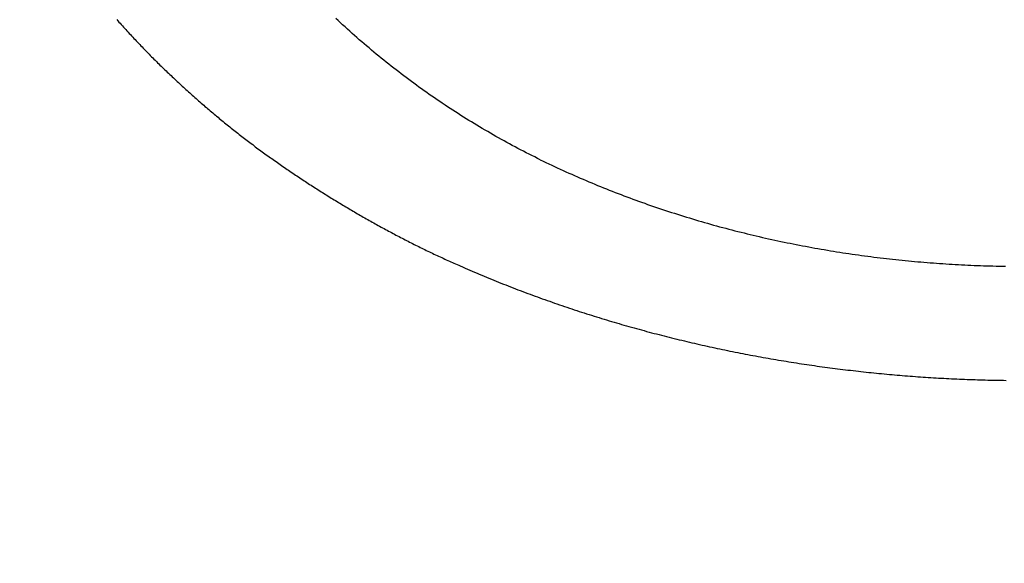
# Model space of a CAD drawing. Header units: millimetres. Extents: x 11979 to 37895, y 18730 to 47884.
# Tile 579 of 656: x 35821.18 to 35827.68, y 46373.92 to 46377.51. Entities that reach past the tile are written whole.
import ezdxf

# ---------------------------------------------------------------- set-up
doc = ezdxf.new("R2010")
doc.units = ezdxf.units.MM
for name, color, linetype in [('- niebieska cienka - izolacja', 120, 'Continuous'), ('-WYMIAR', 8, 'Continuous'), ('PROJEKTOWANE', 5, 'Continuous')]:
    doc.layers.add(name, color=color, linetype=linetype)
doc.styles.get("Standard").update_dxf_attribs({"font": 'arial.ttf'})
doc.dimstyles.new('CZA-KROPKA-50', dxfattribs={"dimtxt": 12, "dimasz": 1, "dimexe": 2, "dimexo": 25, "dimgap": 4, "dimtad": 1, "dimdec": 1, "dimrnd": 0.5, "dimzin": 9, "dimdsep": 46, "dimtxsty": 'Standard', "dimblk": 'CZA-KROPKA', "dimblk1": 'CZA-KROPKA', "dimblk2": 'CZA-KROPKA', "dimsah": 1, "dimcen": -20, "dimse1": 1, "dimse2": 1, "dimclrd": 8, "dimclre": 8, "dimclrt": 9, "dimadec": 0, "dimazin": 0, "dimtfac": 1, "dimtdec": 1, "dimtmove": 1, "dimatfit": 3, "dimldrblk": 'CZA-KROPKA', "dimfxl": 1, "dimtolj": 1, "dimtzin": 9, "dimarcsym": 0})

# ---------------------------------------------------------------- blocks, each defined once
blk = doc.blocks.new('CZA-KROPKA')
at = {"layer": '-WYMIAR', "linetype": 'ByBlock'}
for p, q in [((0, 10), (0, -10)), ((5, 0), (-5, 0))]:
    blk.add_line(p, q, dxfattribs=at)
at = {"layer": '-WYMIAR', "linetype": 'ByBlock', "const_width": 2.5}
blk.add_lwpolyline([(-1.25, 0, 1), (1.25, 0, 1)], format="xyb", close=True, dxfattribs=at)
blk = doc.blocks.new('*D2897')
at = {"layer": '-WYMIAR', "color": 8, "lineweight": -2}
blk.add_line((34132.9262, 45927.4655), (36406.9262, 45927.4655), dxfattribs=at)
at = {"layer": 'Defpoints', "color": 0}
for p in [(34131.9262, 46435.1223), (36407.9262, 46406.1223), (36407.9262, 45927.4655)]:
    blk.add_point(p, dxfattribs=at)
at = {"layer": '-WYMIAR', "color": 8, "lineweight": -2, "rotation": 180}
blk.add_blockref('CZA-KROPKA', (34131.9262, 45927.4655), dxfattribs=at)
at = {"layer": '-WYMIAR', "color": 8, "lineweight": -2}
blk.add_blockref('CZA-KROPKA', (36407.9262, 45927.4655), dxfattribs=at)
at = {"layer": '-WYMIAR', "color": 9, "insert": (35269.9262, 45937.5924), "char_height": 12, "attachment_point": 5}
blk.add_mtext('\\A1;2276', dxfattribs=at)
blk = doc.blocks.new('Pisuar NOVA PRO ze zintegrowanym ceramicznym sitkiem')
for points in [[(-0.031957, -0.32536, 0), (-0.032147, -0.325269, 0), (-0.032327, -0.325177, 0), (-0.032517, -0.325084, 0), (-0.032697, -0.324991, 0), (-0.032887, -0.324897, 0), (-0.033067, -0.324803, 0), (-0.033257, -0.324707, 0), (-0.033437, -0.324611, 0), (-0.033617, -0.324514, 0), (-0.033807, -0.324417, 0), (-0.033987, -0.324319, 0), (-0.034167, -0.32422, 0), (-0.034347, -0.32412, 0), (-0.034527, -0.32402, 0), (-0.034707, -0.323919, 0), (-0.034897, -0.323817, 0), (-0.035077, -0.323715, 0), (-0.035257, -0.323612, 0), (-0.035427, -0.323508, 0), (-0.035607, -0.323403, 0), (-0.035787, -0.323298, 0), (-0.035967, -0.323192, 0), (-0.036147, -0.323086, 0), (-0.036327, -0.322978, 0), (-0.036497, -0.32287, 0), (-0.036677, -0.322762, 0), (-0.036857, -0.322652, 0), (-0.037027, -0.322542, 0), (-0.037207, -0.322432, 0), (-0.037377, -0.32232, 0), (-0.037557, -0.322208, 0), (-0.037727, -0.322095, 0), (-0.037907, -0.321982, 0), (-0.038077, -0.321867, 0), (-0.038247, -0.321752, 0), (-0.038427, -0.321637, 0), (-0.038597, -0.321521, 0), (-0.038767, -0.321404, 0), (-0.038937, -0.321286, 0), (-0.039117, -0.321168, 0), (-0.039287, -0.321049, 0), (-0.039457, -0.320929, 0), (-0.039627, -0.320808, 0), (-0.039797, -0.320687, 0), (-0.039967, -0.320565, 0), (-0.040137, -0.320443, 0), (-0.040307, -0.32032, 0), (-0.040467, -0.320196, 0), (-0.040637, -0.320071, 0), (-0.040807, -0.319946, 0), (-0.040977, -0.31982, 0), (-0.041137, -0.319694, 0), (-0.041307, -0.319567, 0), (-0.041477, -0.319439, 0), (-0.041637, -0.31931, 0), (-0.041807, -0.319181, 0), (-0.041967, -0.319051, 0), (-0.042127, -0.318921, 0), (-0.042297, -0.31879, 0), (-0.042457, -0.318658, 0), (-0.042617, -0.318525, 0), (-0.042787, -0.318392, 0), (-0.042947, -0.318259, 0), (-0.043107, -0.318124, 0), (-0.043267, -0.317989, 0), (-0.043427, -0.317854, 0), (-0.043587, -0.317717, 0), (-0.043747, -0.31758, 0), (-0.043907, -0.317443, 0), (-0.044067, -0.317305, 0), (-0.044217, -0.317166, 0), (-0.044377, -0.317026, 0), (-0.044537, -0.316886, 0), (-0.044687, -0.316746, 0), (-0.044847, -0.316604, 0), (-0.045007, -0.316463, 0), (-0.045157, -0.31632, 0), (-0.045307, -0.316177, 0), (-0.045467, -0.316033, 0)], [(-0.059917, -0.316109, 0), (-0.059847, -0.316193, 0), (-0.059777, -0.316277, 0), (-0.059697, -0.316361, 0), (-0.059627, -0.316445, 0), (-0.059547, -0.316528, 0), (-0.059477, -0.316612, 0), (-0.059397, -0.316695, 0), (-0.059327, -0.316778, 0), (-0.059247, -0.316861, 0), (-0.059177, -0.316944, 0), (-0.059097, -0.317026, 0), (-0.059017, -0.317108, 0), (-0.058947, -0.317191, 0), (-0.058867, -0.317273, 0), (-0.058787, -0.317355, 0), (-0.058717, -0.317436, 0), (-0.058637, -0.317518, 0), (-0.058557, -0.317599, 0), (-0.058487, -0.317681, 0), (-0.058407, -0.317762, 0), (-0.058327, -0.317843, 0), (-0.058247, -0.317923, 0), (-0.058177, -0.318004, 0), (-0.058097, -0.318084, 0), (-0.058017, -0.318165, 0), (-0.057937, -0.318245, 0), (-0.057857, -0.318325, 0), (-0.057777, -0.318404, 0), (-0.057707, -0.318484, 0), (-0.057627, -0.318564, 0), (-0.057547, -0.318643, 0), (-0.057467, -0.318722, 0), (-0.057387, -0.318801, 0), (-0.057307, -0.31888, 0), (-0.057227, -0.318959, 0), (-0.057147, -0.319037, 0), (-0.057067, -0.319115, 0), (-0.056987, -0.319194, 0), (-0.056907, -0.319272, 0), (-0.056827, -0.31935, 0), (-0.056747, -0.319427, 0), (-0.056667, -0.319505, 0), (-0.056587, -0.319582, 0), (-0.056507, -0.31966, 0), (-0.056417, -0.319737, 0), (-0.056337, -0.319814, 0), (-0.056257, -0.319891, 0), (-0.056177, -0.319967, 0), (-0.056097, -0.320044, 0), (-0.056017, -0.32012, 0), (-0.055927, -0.320196, 0), (-0.055847, -0.320273, 0), (-0.055767, -0.320349, 0), (-0.055687, -0.320424, 0), (-0.055597, -0.3205, 0), (-0.055517, -0.320576, 0), (-0.055437, -0.320651, 0), (-0.055357, -0.320726, 0), (-0.055267, -0.320801, 0), (-0.055187, -0.320876, 0), (-0.055107, -0.320951, 0), (-0.055017, -0.321026, 0), (-0.054937, -0.321101, 0), (-0.054857, -0.321175, 0), (-0.054767, -0.321249, 0), (-0.054687, -0.321324, 0), (-0.054597, -0.321398, 0), (-0.054517, -0.321472, 0), (-0.054437, -0.321545, 0), (-0.054347, -0.321619, 0), (-0.054267, -0.321692, 0), (-0.054177, -0.321766, 0), (-0.054097, -0.321839, 0), (-0.054007, -0.321912, 0), (-0.053927, -0.321985, 0), (-0.053837, -0.322057, 0), (-0.053757, -0.32213, 0), (-0.053667, -0.322202, 0), (-0.053587, -0.322275, 0), (-0.053497, -0.322347, 0), (-0.053407, -0.322419, 0), (-0.053327, -0.32249, 0), (-0.053237, -0.322562, 0), (-0.053157, -0.322633, 0), (-0.053067, -0.322705, 0), (-0.052977, -0.322776, 0), (-0.052897, -0.322847, 0), (-0.052807, -0.322918, 0), (-0.052717, -0.322988, 0), (-0.052627, -0.323059, 0), (-0.052547, -0.323129, 0), (-0.052457, -0.323199, 0), (-0.052367, -0.323269, 0), (-0.052287, -0.323339, 0), (-0.052197, -0.323408, 0), (-0.052107, -0.323478, 0), (-0.052017, -0.323547, 0), (-0.051927, -0.323616, 0), (-0.051847, -0.323685, 0), (-0.051757, -0.323754, 0), (-0.051667, -0.323822, 0), (-0.051577, -0.323891, 0), (-0.051487, -0.323959, 0), (-0.051397, -0.324027, 0), (-0.051307, -0.324095, 0), (-0.051217, -0.324163, 0), (-0.051127, -0.32423, 0), (-0.051037, -0.324298, 0), (-0.050947, -0.324365, 0), (-0.050867, -0.324432, 0), (-0.050777, -0.324499, 0), (-0.050687, -0.324566, 0), (-0.050597, -0.324632, 0), (-0.050507, -0.324699, 0), (-0.050407, -0.324765, 0), (-0.050317, -0.324831, 0), (-0.050227, -0.324897, 0), (-0.050137, -0.324963, 0), (-0.050047, -0.325029, 0), (-0.049957, -0.325094, 0), (-0.049867, -0.325159, 0), (-0.049777, -0.325224, 0), (-0.049687, -0.325289, 0), (-0.049597, -0.325354, 0), (-0.049507, -0.325419, 0), (-0.049407, -0.325484, 0), (-0.049317, -0.325548, 0), (-0.049227, -0.325612, 0), (-0.049137, -0.325676, 0), (-0.049047, -0.32574, 0), (-0.048947, -0.325804, 0), (-0.048857, -0.325868, 0), (-0.048767, -0.325931, 0), (-0.048677, -0.325994, 0), (-0.048577, -0.326058, 0), (-0.048487, -0.326121, 0), (-0.048397, -0.326183, 0), (-0.048307, -0.326246, 0), (-0.048207, -0.326309, 0), (-0.048117, -0.326371, 0), (-0.048027, -0.326433, 0), (-0.047927, -0.326496, 0), (-0.047837, -0.326558, 0), (-0.047747, -0.326619, 0), (-0.047647, -0.326681, 0), (-0.047557, -0.326743, 0), (-0.047467, -0.326804, 0), (-0.047367, -0.326865, 0), (-0.047277, -0.326927, 0), (-0.047187, -0.326988, 0), (-0.047087, -0.327048, 0), (-0.046997, -0.327109, 0), (-0.046897, -0.32717, 0), (-0.046807, -0.32723, 0), (-0.046707, -0.32729, 0), (-0.046617, -0.32735, 0), (-0.046517, -0.32741, 0), (-0.046427, -0.32747, 0), (-0.046337, -0.32753, 0), (-0.046237, -0.327589, 0), (-0.046147, -0.327649, 0), (-0.046047, -0.327708, 0), (-0.045957, -0.327767, 0), (-0.045857, -0.327826, 0), (-0.045757, -0.327885, 0), (-0.045667, -0.327943, 0), (-0.045567, -0.328002, 0), (-0.045477, -0.32806, 0), (-0.045377, -0.328118, 0), (-0.045287, -0.328177, 0), (-0.045187, -0.328235, 0), (-0.045087, -0.328292, 0), (-0.044997, -0.32835, 0), (-0.044897, -0.328407, 0), (-0.044807, -0.328465, 0), (-0.044707, -0.328522, 0), (-0.044607, -0.328579, 0), (-0.044517, -0.328636, 0), (-0.044417, -0.328693, 0), (-0.044317, -0.32875, 0), (-0.044227, -0.328806, 0), (-0.044127, -0.328863, 0), (-0.044027, -0.328919, 0), (-0.043937, -0.328975, 0), (-0.043837, -0.329031, 0), (-0.043737, -0.329087, 0), (-0.043647, -0.329142, 0), (-0.043547, -0.329198, 0), (-0.043447, -0.329253, 0), (-0.043347, -0.329308, 0), (-0.043257, -0.329363, 0), (-0.043157, -0.329418, 0), (-0.043057, -0.329473, 0), (-0.042957, -0.329528, 0), (-0.042867, -0.329582, 0), (-0.042767, -0.329637, 0), (-0.042667, -0.329691, 0), (-0.042567, -0.329745, 0), (-0.042467, -0.329799, 0), (-0.042367, -0.329852, 0), (-0.042277, -0.329906, 0), (-0.042177, -0.329959, 0), (-0.042077, -0.330012, 0), (-0.041977, -0.330066, 0), (-0.041877, -0.330118, 0), (-0.041777, -0.330171, 0), (-0.041677, -0.330224, 0), (-0.041587, -0.330276, 0), (-0.041487, -0.330328, 0), (-0.041387, -0.33038, 0), (-0.041287, -0.330432, 0), (-0.041187, -0.330484, 0), (-0.041087, -0.330536, 0), (-0.040987, -0.330587, 0), (-0.040887, -0.330638, 0), (-0.040787, -0.330689, 0), (-0.040687, -0.33074, 0), (-0.040587, -0.330791, 0), (-0.040487, -0.330842, 0), (-0.040387, -0.330892, 0), (-0.040287, -0.330942, 0), (-0.040187, -0.330992, 0), (-0.040087, -0.331042, 0), (-0.039987, -0.331092, 0), (-0.039887, -0.331141, 0), (-0.039787, -0.331191, 0), (-0.039687, -0.33124, 0), (-0.039587, -0.331289, 0), (-0.039487, -0.331338, 0), (-0.039377, -0.331386, 0), (-0.039277, -0.331435, 0), (-0.039177, -0.331483, 0), (-0.039077, -0.331531, 0), (-0.038977, -0.331579, 0), (-0.038877, -0.331627, 0), (-0.038777, -0.331674, 0), (-0.038677, -0.331722, 0), (-0.038567, -0.331769, 0), (-0.038467, -0.331816, 0), (-0.038367, -0.331863, 0), (-0.038267, -0.331909, 0), (-0.038167, -0.331956, 0), (-0.038057, -0.332002, 0), (-0.037957, -0.332048, 0), (-0.037857, -0.332094, 0), (-0.037757, -0.332139, 0), (-0.037657, -0.332185, 0), (-0.037547, -0.33223, 0), (-0.037447, -0.332275, 0), (-0.037347, -0.33232, 0), (-0.037247, -0.332365, 0)], [(-0.031957, -0.32536, 0), (-0.031767, -0.325451, 0), (-0.031587, -0.32554, 0), (-0.031397, -0.325629, 0), (-0.031207, -0.325718, 0), (-0.031027, -0.325806, 0), (-0.030837, -0.325893, 0), (-0.030647, -0.32598, 0), (-0.030457, -0.326066, 0), (-0.030267, -0.326152, 0), (-0.030077, -0.326237, 0), (-0.029887, -0.326321, 0), (-0.029697, -0.326405, 0), (-0.029507, -0.326488, 0), (-0.029317, -0.32657, 0), (-0.029127, -0.326652, 0), (-0.028937, -0.326734, 0), (-0.028747, -0.326814, 0), (-0.028557, -0.326894, 0), (-0.028367, -0.326974, 0), (-0.028177, -0.327053, 0), (-0.027987, -0.327131, 0), (-0.027787, -0.327209, 0), (-0.027597, -0.327286, 0), (-0.027407, -0.327362, 0), (-0.027207, -0.327438, 0), (-0.027017, -0.327514, 0), (-0.026827, -0.327588, 0), (-0.026627, -0.327663, 0), (-0.026437, -0.327736, 0), (-0.026247, -0.327809, 0), (-0.026047, -0.327881, 0), (-0.025857, -0.327953, 0), (-0.025657, -0.328024, 0), (-0.025467, -0.328095, 0), (-0.025267, -0.328165, 0), (-0.025067, -0.328234, 0), (-0.024877, -0.328303, 0), (-0.024677, -0.328371, 0), (-0.024487, -0.328438, 0), (-0.024287, -0.328505, 0), (-0.024087, -0.328572, 0), (-0.023897, -0.328638, 0), (-0.023697, -0.328703, 0), (-0.023497, -0.328767, 0), (-0.023297, -0.328831, 0), (-0.023107, -0.328895, 0), (-0.022907, -0.328958, 0), (-0.022707, -0.32902, 0), (-0.022507, -0.329082, 0), (-0.022307, -0.329143, 0), (-0.022107, -0.329203, 0), (-0.021907, -0.329263, 0), (-0.021717, -0.329323, 0), (-0.021517, -0.329381, 0), (-0.021317, -0.329439, 0), (-0.021117, -0.329497, 0), (-0.020917, -0.329554, 0), (-0.020717, -0.32961, 0), (-0.020517, -0.329666, 0), (-0.020317, -0.329722, 0), (-0.020117, -0.329776, 0), (-0.019917, -0.32983, 0), (-0.019707, -0.329884, 0), (-0.019507, -0.329937, 0), (-0.019307, -0.329989, 0), (-0.019107, -0.330041, 0), (-0.018907, -0.330092, 0), (-0.018707, -0.330143, 0), (-0.018507, -0.330193, 0), (-0.018297, -0.330242, 0), (-0.018097, -0.330291, 0), (-0.017897, -0.330339, 0), (-0.017697, -0.330387, 0), (-0.017497, -0.330434, 0), (-0.017287, -0.330481, 0), (-0.017087, -0.330527, 0), (-0.016887, -0.330572, 0), (-0.016677, -0.330617, 0), (-0.016477, -0.330661, 0), (-0.016277, -0.330705, 0), (-0.016077, -0.330748, 0), (-0.015867, -0.33079, 0), (-0.015667, -0.330832, 0), (-0.015467, -0.330874, 0), (-0.015257, -0.330915, 0), (-0.015057, -0.330955, 0), (-0.014847, -0.330995, 0), (-0.014647, -0.331034, 0), (-0.014447, -0.331072, 0), (-0.014237, -0.33111, 0), (-0.014037, -0.331148, 0), (-0.013827, -0.331184, 0), (-0.013627, -0.331221, 0), (-0.013417, -0.331256, 0), (-0.013217, -0.331292, 0), (-0.013007, -0.331326, 0), (-0.012807, -0.33136, 0), (-0.012597, -0.331394, 0), (-0.012397, -0.331427, 0), (-0.012187, -0.331459, 0), (-0.011987, -0.331491, 0), (-0.011777, -0.331522, 0), (-0.011577, -0.331553, 0), (-0.011367, -0.331583, 0), (-0.011167, -0.331612, 0), (-0.010957, -0.331641, 0), (-0.010757, -0.33167, 0), (-0.010547, -0.331698, 0), (-0.010337, -0.331725, 0), (-0.010137, -0.331752, 0), (-0.009927, -0.331778, 0), (-0.009727, -0.331804, 0), (-0.009517, -0.331829, 0), (-0.009307, -0.331853, 0), (-0.009107, -0.331877, 0), (-0.008897, -0.331901, 0), (-0.008697, -0.331923, 0), (-0.008487, -0.331946, 0), (-0.008277, -0.331968, 0), (-0.008077, -0.331989, 0), (-0.007867, -0.33201, 0), (-0.007657, -0.33203, 0), (-0.007457, -0.332049, 0), (-0.007247, -0.332068, 0), (-0.007037, -0.332087, 0), (-0.006837, -0.332105, 0), (-0.006627, -0.332122, 0), (-0.006417, -0.332139, 0), (-0.006217, -0.332155, 0), (-0.006007, -0.332171, 0), (-0.005797, -0.332186, 0), (-0.005597, -0.332201, 0), (-0.005387, -0.332215, 0), (-0.005177, -0.332229, 0), (-0.004967, -0.332242, 0), (-0.004767, -0.332254, 0), (-0.004557, -0.332266, 0), (-0.004347, -0.332278, 0), (-0.004147, -0.332289, 0), (-0.003937, -0.332299, 0), (-0.003727, -0.332309, 0), (-0.003527, -0.332318, 0), (-0.003317, -0.332327, 0), (-0.003107, -0.332335, 0), (-0.002897, -0.332343, 0), (-0.002697, -0.33235, 0), (-0.002487, -0.332357, 0), (-0.002277, -0.332363, 0), (-0.002077, -0.332368, 0), (-0.001867, -0.332373, 0), (-0.001657, -0.332378, 0), (-0.001447, -0.332382, 0), (-0.001247, -0.332385, 0)], [(-0.037247, -0.332365, 0), (-0.037087, -0.332434, 0), (-0.036927, -0.332503, 0), (-0.036767, -0.332571, 0), (-0.036617, -0.332639, 0), (-0.036457, -0.332707, 0), (-0.036297, -0.332774, 0), (-0.036137, -0.332842, 0), (-0.035987, -0.332908, 0), (-0.035827, -0.332975, 0), (-0.035667, -0.333041, 0), (-0.035507, -0.333107, 0), (-0.035347, -0.333172, 0), (-0.035187, -0.333237, 0), (-0.035027, -0.333302, 0), (-0.034867, -0.333366, 0), (-0.034717, -0.333431, 0), (-0.034557, -0.333494, 0), (-0.034397, -0.333558, 0), (-0.034237, -0.333621, 0), (-0.034077, -0.333684, 0), (-0.033917, -0.333746, 0), (-0.033757, -0.333808, 0), (-0.033597, -0.33387, 0), (-0.033437, -0.333932, 0), (-0.033277, -0.333993, 0), (-0.033117, -0.334053, 0), (-0.032957, -0.334114, 0), (-0.032787, -0.334174, 0), (-0.032627, -0.334234, 0), (-0.032467, -0.334293, 0), (-0.032307, -0.334353, 0), (-0.032147, -0.334411, 0), (-0.031987, -0.33447, 0), (-0.031827, -0.334528, 0), (-0.031667, -0.334586, 0), (-0.031497, -0.334644, 0), (-0.031337, -0.334701, 0), (-0.031177, -0.334758, 0), (-0.031017, -0.334814, 0), (-0.030857, -0.33487, 0), (-0.030687, -0.334926, 0), (-0.030527, -0.334982, 0), (-0.030367, -0.335037, 0), (-0.030207, -0.335092, 0), (-0.030037, -0.335147, 0), (-0.029877, -0.335201, 0), (-0.029717, -0.335255, 0), (-0.029547, -0.335309, 0), (-0.029387, -0.335362, 0), (-0.029227, -0.335415, 0), (-0.029057, -0.335468, 0), (-0.028897, -0.33552, 0), (-0.028737, -0.335572, 0), (-0.028567, -0.335624, 0), (-0.028407, -0.335675, 0), (-0.028237, -0.335726, 0), (-0.028077, -0.335777, 0), (-0.027917, -0.335827, 0), (-0.027747, -0.335877, 0), (-0.027587, -0.335927, 0), (-0.027417, -0.335977, 0), (-0.027257, -0.336026, 0), (-0.027087, -0.336075, 0), (-0.026927, -0.336123, 0), (-0.026757, -0.336171, 0), (-0.026597, -0.336219, 0), (-0.026437, -0.336267, 0), (-0.026267, -0.336314, 0), (-0.026107, -0.336361, 0), (-0.025937, -0.336408, 0), (-0.025767, -0.336454, 0), (-0.025607, -0.3365, 0), (-0.025437, -0.336545, 0), (-0.025277, -0.336591, 0), (-0.025107, -0.336636, 0), (-0.024947, -0.336681, 0), (-0.024777, -0.336725, 0), (-0.024617, -0.336769, 0), (-0.024447, -0.336813, 0), (-0.024277, -0.336856, 0), (-0.024117, -0.336899, 0), (-0.023947, -0.336942, 0), (-0.023777, -0.336985, 0), (-0.023617, -0.337027, 0), (-0.023447, -0.337069, 0), (-0.023287, -0.33711, 0), (-0.023117, -0.337151, 0), (-0.022947, -0.337192, 0), (-0.022787, -0.337233, 0), (-0.022617, -0.337273, 0), (-0.022447, -0.337313, 0), (-0.022287, -0.337353, 0), (-0.022117, -0.337392, 0), (-0.021947, -0.337431, 0), (-0.021777, -0.33747, 0), (-0.021617, -0.337508, 0), (-0.021447, -0.337547, 0), (-0.021277, -0.337584, 0), (-0.021117, -0.337622, 0), (-0.020947, -0.337659, 0), (-0.020777, -0.337696, 0), (-0.020607, -0.337733, 0), (-0.020437, -0.337769, 0), (-0.020277, -0.337805, 0), (-0.020107, -0.33784, 0), (-0.019937, -0.337876, 0), (-0.019767, -0.337911, 0), (-0.019607, -0.337945, 0), (-0.019437, -0.33798, 0), (-0.019267, -0.338014, 0), (-0.019097, -0.338048, 0), (-0.018927, -0.338081, 0), (-0.018757, -0.338114, 0), (-0.018597, -0.338147, 0), (-0.018427, -0.33818, 0), (-0.018257, -0.338212, 0), (-0.018087, -0.338244, 0), (-0.017917, -0.338276, 0), (-0.017747, -0.338307, 0), (-0.017577, -0.338338, 0), (-0.017417, -0.338369, 0), (-0.017247, -0.338399, 0), (-0.017077, -0.338429, 0), (-0.016907, -0.338459, 0), (-0.016737, -0.338489, 0), (-0.016567, -0.338518, 0), (-0.016397, -0.338547, 0), (-0.016227, -0.338575, 0), (-0.016057, -0.338604, 0), (-0.015887, -0.338632, 0), (-0.015717, -0.338659, 0), (-0.015547, -0.338687, 0), (-0.015387, -0.338714, 0), (-0.015217, -0.338741, 0), (-0.015047, -0.338767, 0), (-0.014877, -0.338793, 0), (-0.014707, -0.338819, 0), (-0.014537, -0.338845, 0), (-0.014367, -0.33887, 0), (-0.014197, -0.338895, 0), (-0.014027, -0.338919, 0), (-0.013857, -0.338944, 0), (-0.013687, -0.338968, 0), (-0.013517, -0.338992, 0), (-0.013347, -0.339015, 0), (-0.013177, -0.339038, 0), (-0.013007, -0.339061, 0), (-0.012837, -0.339083, 0), (-0.012667, -0.339106, 0), (-0.012497, -0.339128, 0), (-0.012327, -0.339149, 0), (-0.012157, -0.339171, 0), (-0.011987, -0.339192, 0), (-0.011817, -0.339212, 0), (-0.011647, -0.339233, 0), (-0.011477, -0.339253, 0), (-0.011297, -0.339273, 0), (-0.011127, -0.339292, 0), (-0.010957, -0.339312, 0), (-0.010787, -0.33933, 0), (-0.010617, -0.339349, 0), (-0.010447, -0.339367, 0), (-0.010277, -0.339385, 0), (-0.010107, -0.339403, 0), (-0.009937, -0.339421, 0), (-0.009767, -0.339438, 0), (-0.009597, -0.339455, 0), (-0.009427, -0.339471, 0), (-0.009257, -0.339487, 0), (-0.009087, -0.339503, 0), (-0.008907, -0.339519, 0), (-0.008737, -0.339534, 0), (-0.008567, -0.339549, 0), (-0.008397, -0.339564, 0), (-0.008227, -0.339579, 0), (-0.008057, -0.339593, 0), (-0.007887, -0.339607, 0), (-0.007717, -0.33962, 0), (-0.007547, -0.339633, 0), (-0.007377, -0.339646, 0), (-0.007197, -0.339659, 0), (-0.007027, -0.339671, 0), (-0.006857, -0.339684, 0), (-0.006687, -0.339695, 0), (-0.006517, -0.339707, 0), (-0.006347, -0.339718, 0), (-0.006177, -0.339729, 0), (-0.006007, -0.339739, 0), (-0.005827, -0.33975, 0), (-0.005657, -0.33976, 0), (-0.005487, -0.339769, 0), (-0.005317, -0.339779, 0), (-0.005147, -0.339788, 0), (-0.004977, -0.339797, 0), (-0.004807, -0.339805, 0), (-0.004627, -0.339813, 0), (-0.004457, -0.339821, 0), (-0.004287, -0.339829, 0), (-0.004117, -0.339836, 0), (-0.003947, -0.339843, 0), (-0.003777, -0.33985, 0), (-0.003607, -0.339856, 0), (-0.003427, -0.339862, 0), (-0.003257, -0.339868, 0), (-0.003087, -0.339874, 0), (-0.002917, -0.339879, 0), (-0.002747, -0.339884, 0), (-0.002577, -0.339888, 0), (-0.002407, -0.339893, 0), (-0.002227, -0.339897, 0), (-0.002057, -0.339901, 0), (-0.001887, -0.339904, 0), (-0.001717, -0.339907, 0), (-0.001547, -0.33991, 0), (-0.001377, -0.339912, 0), (-0.001197, -0.339915, 0)]]:
    blk.add_polyline3d(points)

msp = doc.modelspace()

# ---------------------------------------------------------------- hatches: boundary and pattern name
at = {"layer": '- niebieska cienka - izolacja'}
h = msp.add_hatch(dxfattribs=at)
h.set_pattern_fill('ANSI31', color=5, scale=10)
h.set_pattern_definition([(315, (22316.131, 20126.916), (19.7999996, -4e-15), [3.394112, -24.607316]), (315, (22316.131, 20146.716), (19.7999996, -4e-15), [3.394112, -24.607316]), (315, (22329.731, 20119.916), (19.7999996, -4e-15), [3.959798, -24.04163]), (315, (22329.731, 20139.716), (19.7999996, -4e-15), [3.959798, -24.04163]), (0, (22325.931, 20125.716), (0, 19.8), [0.2, -19.6]), (90, (22326.131, 20125.716), (-19.8, 1e-15), [0.2, -19.6]), (0, (22326.131, 20125.916), (0, 19.8), [0.2, -19.6]), (0, (22326.331, 20125.916), (0, 19.8), [0.2, -19.6]), (0, (22326.531, 20125.916), (0, 19.8), [0.2, -19.6]), (0, (22326.731, 20125.916), (0, 19.8), [0.2, -19.6]), (90, (22326.931, 20125.716), (-19.8, 1e-15), [0.2, -19.6]), (0, (22326.931, 20125.716), (0, 19.8), [0.2, -19.6]), (90, (22327.131, 20125.516), (-19.8, 1e-15), [0.2, -19.6]), (0, (22327.131, 20125.516), (0, 19.8), [0.2, -19.6]), (90, (22327.331, 20125.316), (-19.8, 1e-15), [0.2, -19.6]), (90, (22327.331, 20125.116), (-19.8, 1e-15), [0.2, -19.6]), (90, (22327.331, 20124.916), (-19.8, 1e-15), [0.2, -19.6]), (90, (22327.331, 20124.716), (-19.8, 1e-15), [0.2, -19.6]), (0, (22327.131, 20124.716), (0, 19.8), [0.2, -19.6]), (90, (22327.131, 20124.516), (-19.8, 1e-15), [0.2, -19.6]), (0, (22326.931, 20124.516), (0, 19.8), [0.2, -19.6]), (90, (22326.931, 20124.316), (-19.8, 1e-15), [0.2, -19.6]), (0, (22326.731, 20124.316), (0, 19.8), [0.2, -19.6]), (0, (22326.531, 20124.316), (0, 19.8), [0.2, -19.6]), (0, (22326.331, 20124.316), (0, 19.8), [0.2, -19.6]), (0, (22326.131, 20124.316), (0, 19.8), [0.2, -19.6]), (90, (22326.131, 20124.316), (-19.8, 1e-15), [0.2, -19.6]), (0, (22325.931, 20124.516), (0, 19.8), [0.2, -19.6]), (90, (22325.931, 20124.516), (-19.8, 1e-15), [0.2, -19.6]), (0, (22325.731, 20124.716), (0, 19.8), [0.2, -19.6]), (90, (22325.731, 20124.716), (-19.8, 1e-15), [0.2, -19.6]), (90, (22325.731, 20124.916), (-19.8, 1e-15), [0.2, -19.6]), (90, (22325.731, 20125.116), (-19.8, 1e-15), [0.2, -19.6]), (90, (22325.731, 20125.316), (-19.8, 1e-15), [0.2, -19.6]), (0, (22325.731, 20125.516), (0, 19.8), [0.2, -19.6]), (90, (22325.931, 20125.516), (-19.8, 1e-15), [0.2, -19.6]), (90, (22322.931, 20108.516), (-19.8, 1e-15), [0.2, -19.6]), (0, (22322.731, 20108.516), (0, 19.8), [0.2, -19.6]), (90, (22322.731, 20108.316), (-19.8, 1e-15), [0.2, -19.6]), (90, (22322.731, 20108.116), (-19.8, 1e-15), [0.2, -19.6]), (90, (22322.731, 20107.916), (-19.8, 1e-15), [0.2, -19.6]), (90, (22322.731, 20107.716), (-19.8, 1e-15), [0.2, -19.6]), (0, (22322.731, 20107.716), (0, 19.8), [0.2, -19.6]), (90, (22322.931, 20107.516), (-19.8, 1e-15), [0.2, -19.6]), (0, (22322.931, 20107.516), (0, 19.8), [0.2, -19.6]), (90, (22323.131, 20107.316), (-19.8, 1e-15), [0.2, -19.6]), (0, (22323.131, 20107.316), (0, 19.8), [0.2, -19.6]), (90, (22323.331, 20107.116), (-19.8, 1e-15), [0.2, -19.6]), (0, (22323.331, 20107.116), (0, 19.8), [0.2, -19.6]), (0, (22323.531, 20107.116), (0, 19.8), [0.2, -19.6]), (0, (22323.731, 20107.116), (0, 19.8), [0.2, -19.6]), (0, (22323.931, 20107.116), (0, 19.8), [0.2, -19.6]), (90, (22324.131, 20107.116), (-19.8, 1e-15), [0.2, -19.6]), (0, (22324.131, 20107.316), (0, 19.8), [0.2, -19.6]), (90, (22324.331, 20107.316), (-19.8, 1e-15), [0.2, -19.6]), (0, (22324.331, 20107.516), (0, 19.8), [0.2, -19.6]), (90, (22324.531, 20107.516), (-19.8, 1e-15), [0.2, -19.6]), (0, (22324.531, 20107.716), (0, 19.8), [0.2, -19.6]), (90, (22324.731, 20107.716), (-19.8, 1e-15), [0.2, -19.6]), (90, (22324.731, 20107.916), (-19.8, 1e-15), [0.2, -19.6]), (90, (22324.731, 20108.116), (-19.8, 1e-15), [0.2, -19.6]), (90, (22324.731, 20108.316), (-19.8, 1e-15), [0.2, -19.6]), (0, (22324.531, 20108.516), (0, 19.8), [0.2, -19.6]), (90, (22324.531, 20108.516), (-19.8, 1e-15), [0.2, -19.6]), (0, (22324.331, 20108.716), (0, 19.8), [0.2, -19.6]), (90, (22324.331, 20108.716), (-19.8, 1e-15), [0.2, -19.6]), (0, (22324.131, 20108.916), (0, 19.8), [0.2, -19.6]), (90, (22324.131, 20108.916), (-19.8, 1e-15), [0.2, -19.6]), (0, (22323.931, 20109.116), (0, 19.8), [0.2, -19.6]), (0, (22323.731, 20109.116), (0, 19.8), [0.2, -19.6]), (0, (22323.531, 20109.116), (0, 19.8), [0.2, -19.6]), (0, (22323.331, 20109.116), (0, 19.8), [0.2, -19.6]), (90, (22323.331, 20108.916), (-19.8, 1e-15), [0.2, -19.6]), (0, (22323.131, 20108.916), (0, 19.8), [0.2, -19.6]), (90, (22323.131, 20108.716), (-19.8, 1e-15), [0.2, -19.6]), (0, (22322.931, 20108.716), (0, 19.8), [0.2, -19.6]), (90, (22325.931, 20109.116), (-19.8, 1e-15), [0.2, -19.6]), (0, (22325.931, 20109.316), (0, 19.8), [0.2, -19.6]), (90, (22326.131, 20109.316), (-19.8, 1e-15), [0.2, -19.6]), (0, (22326.131, 20109.516), (0, 19.8), [0.2, -19.6]), (0, (22326.331, 20109.516), (0, 19.8), [0.2, -19.6]), (0, (22326.531, 20109.516), (0, 19.8), [0.2, -19.6]), (0, (22326.731, 20109.516), (0, 19.8), [0.2, -19.6]), (0, (22326.931, 20109.516), (0, 19.8), [0.2, -19.6]), (0, (22327.131, 20109.516), (0, 19.8), [0.2, -19.6]), (90, (22327.331, 20109.316), (-19.8, 1e-15), [0.2, -19.6]), (0, (22327.331, 20109.316), (0, 19.8), [0.2, -19.6]), (90, (22327.531, 20109.116), (-19.8, 1e-15), [0.2, -19.6]), (0, (22327.531, 20109.116), (0, 19.8), [0.2, -19.6]), (90, (22327.731, 20108.916), (-19.8, 1e-15), [0.2, -19.6]), (0, (22327.731, 20108.916), (0, 19.8), [0.2, -19.6]), (90, (22327.931, 20108.716), (-19.8, 1e-15), [0.2, -19.6]), (90, (22327.931, 20108.516), (-19.8, 1e-15), [0.2, -19.6]), (90, (22327.931, 20108.316), (-19.8, 1e-15), [0.2, -19.6]), (90, (22327.931, 20108.116), (-19.8, 1e-15), [0.2, -19.6]), (90, (22327.931, 20107.916), (-19.8, 1e-15), [0.2, -19.6]), (90, (22327.931, 20107.716), (-19.8, 1e-15), [0.2, -19.6]), (0, (22327.731, 20107.716), (0, 19.8), [0.2, -19.6]), (90, (22327.731, 20107.516), (-19.8, 1e-15), [0.2, -19.6]), (0, (22327.531, 20107.516), (0, 19.8), [0.2, -19.6]), (90, (22327.531, 20107.316), (-19.8, 1e-15), [0.2, -19.6]), (0, (22327.331, 20107.316), (0, 19.8), [0.2, -19.6]), (90, (22327.331, 20107.116), (-19.8, 1e-15), [0.2, -19.6]), (0, (22327.131, 20107.116), (0, 19.8), [0.2, -19.6]), (0, (22326.931, 20107.116), (0, 19.8), [0.2, -19.6]), (0, (22326.731, 20107.116), (0, 19.8), [0.2, -19.6]), (0, (22326.531, 20107.116), (0, 19.8), [0.2, -19.6]), (0, (22326.331, 20107.116), (0, 19.8), [0.2, -19.6]), (0, (22326.131, 20107.116), (0, 19.8), [0.2, -19.6]), (90, (22326.131, 20107.116), (-19.8, 1e-15), [0.2, -19.6]), (0, (22325.931, 20107.316), (0, 19.8), [0.2, -19.6]), (90, (22325.931, 20107.316), (-19.8, 1e-15), [0.2, -19.6]), (0, (22325.731, 20107.516), (0, 19.8), [0.2, -19.6]), (90, (22325.731, 20107.516), (-19.8, 1e-15), [0.2, -19.6]), (0, (22325.531, 20107.716), (0, 19.8), [0.2, -19.6]), (90, (22325.531, 20107.716), (-19.8, 1e-15), [0.2, -19.6]), (90, (22325.531, 20107.916), (-19.8, 1e-15), [0.2, -19.6]), (90, (22325.531, 20108.116), (-19.8, 1e-15), [0.2, -19.6]), (90, (22325.531, 20108.316), (-19.8, 1e-15), [0.2, -19.6]), (90, (22325.531, 20108.516), (-19.8, 1e-15), [0.2, -19.6]), (90, (22325.531, 20108.716), (-19.8, 1e-15), [0.2, -19.6]), (0, (22325.531, 20108.916), (0, 19.8), [0.2, -19.6]), (90, (22325.731, 20108.916), (-19.8, 1e-15), [0.2, -19.6]), (0, (22325.731, 20109.116), (0, 19.8), [0.2, -19.6]), (0, (22317.731, 20123.716), (0, 19.8), [0.2, -19.6]), (90, (22317.931, 20123.716), (-19.8, 1e-15), [0.2, -19.6]), (0, (22317.931, 20123.916), (0, 19.8), [0.2, -19.6]), (0, (22318.131, 20123.916), (0, 19.8), [0.2, -19.6]), (0, (22318.331, 20123.916), (0, 19.8), [0.2, -19.6]), (0, (22318.531, 20123.916), (0, 19.8), [0.2, -19.6]), (90, (22318.731, 20123.716), (-19.8, 1e-15), [0.2, -19.6]), (0, (22318.731, 20123.716), (0, 19.8), [0.2, -19.6]), (90, (22318.931, 20123.516), (-19.8, 1e-15), [0.2, -19.6]), (0, (22318.931, 20123.516), (0, 19.8), [0.2, -19.6]), (90, (22319.131, 20123.316), (-19.8, 1e-15), [0.2, -19.6]), (90, (22319.131, 20123.116), (-19.8, 1e-15), [0.2, -19.6]), (90, (22319.131, 20122.916), (-19.8, 1e-15), [0.2, -19.6]), (90, (22319.131, 20122.716), (-19.8, 1e-15), [0.2, -19.6]), (0, (22318.931, 20122.716), (0, 19.8), [0.2, -19.6]), (90, (22318.931, 20122.516), (-19.8, 1e-15), [0.2, -19.6]), (0, (22318.731, 20122.516), (0, 19.8), [0.2, -19.6]), (90, (22318.731, 20122.316), (-19.8, 1e-15), [0.2, -19.6]), (0, (22318.531, 20122.316), (0, 19.8), [0.2, -19.6]), (0, (22318.331, 20122.316), (0, 19.8), [0.2, -19.6]), (0, (22318.131, 20122.316), (0, 19.8), [0.2, -19.6]), (0, (22317.931, 20122.316), (0, 19.8), [0.2, -19.6]), (90, (22317.931, 20122.316), (-19.8, 1e-15), [0.2, -19.6]), (0, (22317.731, 20122.516), (0, 19.8), [0.2, -19.6]), (90, (22317.731, 20122.516), (-19.8, 1e-15), [0.2, -19.6]), (0, (22317.531, 20122.716), (0, 19.8), [0.2, -19.6]), (90, (22317.531, 20122.716), (-19.8, 1e-15), [0.2, -19.6]), (90, (22317.531, 20122.916), (-19.8, 1e-15), [0.2, -19.6]), (90, (22317.531, 20123.116), (-19.8, 1e-15), [0.2, -19.6]), (90, (22317.531, 20123.316), (-19.8, 1e-15), [0.2, -19.6]), (0, (22317.531, 20123.516), (0, 19.8), [0.2, -19.6]), (90, (22317.731, 20123.516), (-19.8, 1e-15), [0.2, -19.6]), (90, (22314.731, 20122.516), (-19.8, 1e-15), [0.2, -19.6]), (0, (22314.731, 20122.716), (0, 19.8), [0.2, -19.6]), (90, (22314.931, 20122.716), (-19.8, 1e-15), [0.2, -19.6]), (0, (22314.931, 20122.916), (0, 19.8), [0.2, -19.6]), (0, (22315.131, 20122.916), (0, 19.8), [0.2, -19.6]), (0, (22315.331, 20122.916), (0, 19.8), [0.2, -19.6]), (0, (22315.531, 20122.916), (0, 19.8), [0.2, -19.6]), (0, (22315.731, 20122.916), (0, 19.8), [0.2, -19.6]), (0, (22315.931, 20122.916), (0, 19.8), [0.2, -19.6]), (90, (22316.131, 20122.716), (-19.8, 1e-15), [0.2, -19.6]), (0, (22316.131, 20122.716), (0, 19.8), [0.2, -19.6]), (90, (22316.331, 20122.516), (-19.8, 1e-15), [0.2, -19.6]), (0, (22316.331, 20122.516), (0, 19.8), [0.2, -19.6]), (90, (22316.531, 20122.316), (-19.8, 1e-15), [0.2, -19.6]), (0, (22316.531, 20122.316), (0, 19.8), [0.2, -19.6]), (90, (22316.731, 20122.116), (-19.8, 1e-15), [0.2, -19.6]), (90, (22316.731, 20121.916), (-19.8, 1e-15), [0.2, -19.6]), (90, (22316.731, 20121.716), (-19.8, 1e-15), [0.2, -19.6]), (90, (22316.731, 20121.516), (-19.8, 1e-15), [0.2, -19.6]), (90, (22316.731, 20121.316), (-19.8, 1e-15), [0.2, -19.6]), (90, (22316.731, 20121.116), (-19.8, 1e-15), [0.2, -19.6]), (0, (22316.531, 20121.116), (0, 19.8), [0.2, -19.6]), (90, (22316.531, 20120.916), (-19.8, 1e-15), [0.2, -19.6]), (0, (22316.331, 20120.916), (0, 19.8), [0.2, -19.6]), (90, (22316.331, 20120.716), (-19.8, 1e-15), [0.2, -19.6]), (0, (22316.131, 20120.716), (0, 19.8), [0.2, -19.6]), (90, (22316.131, 20120.516), (-19.8, 1e-15), [0.2, -19.6]), (0, (22315.931, 20120.516), (0, 19.8), [0.2, -19.6]), (0, (22315.731, 20120.516), (0, 19.8), [0.2, -19.6]), (0, (22315.531, 20120.516), (0, 19.8), [0.2, -19.6]), (0, (22315.331, 20120.516), (0, 19.8), [0.2, -19.6]), (0, (22315.131, 20120.516), (0, 19.8), [0.2, -19.6]), (0, (22314.931, 20120.516), (0, 19.8), [0.2, -19.6]), (90, (22314.931, 20120.516), (-19.8, 1e-15), [0.2, -19.6]), (0, (22314.731, 20120.716), (0, 19.8), [0.2, -19.6]), (90, (22314.731, 20120.716), (-19.8, 1e-15), [0.2, -19.6]), (0, (22314.531, 20120.916), (0, 19.8), [0.2, -19.6]), (90, (22314.531, 20120.916), (-19.8, 1e-15), [0.2, -19.6]), (0, (22314.331, 20121.116), (0, 19.8), [0.2, -19.6]), (90, (22314.331, 20121.116), (-19.8, 1e-15), [0.2, -19.6]), (90, (22314.331, 20121.316), (-19.8, 1e-15), [0.2, -19.6]), (90, (22314.331, 20121.516), (-19.8, 1e-15), [0.2, -19.6]), (90, (22314.331, 20121.716), (-19.8, 1e-15), [0.2, -19.6]), (90, (22314.331, 20121.916), (-19.8, 1e-15), [0.2, -19.6]), (90, (22314.331, 20122.116), (-19.8, 1e-15), [0.2, -19.6]), (0, (22314.331, 20122.316), (0, 19.8), [0.2, -19.6]), (90, (22314.531, 20122.316), (-19.8, 1e-15), [0.2, -19.6]), (0, (22314.531, 20122.516), (0, 19.8), [0.2, -19.6]), (90, (22316.931, 20120.116), (-19.8, 1e-15), [0.2, -19.6]), (0, (22316.731, 20120.116), (0, 19.8), [0.2, -19.6]), (90, (22316.731, 20119.916), (-19.8, 1e-15), [0.2, -19.6]), (90, (22316.731, 20119.716), (-19.8, 1e-15), [0.2, -19.6]), (90, (22316.731, 20119.516), (-19.8, 1e-15), [0.2, -19.6]), (90, (22316.731, 20119.316), (-19.8, 1e-15), [0.2, -19.6]), (0, (22316.731, 20119.316), (0, 19.8), [0.2, -19.6]), (90, (22316.931, 20119.116), (-19.8, 1e-15), [0.2, -19.6]), (0, (22316.931, 20119.116), (0, 19.8), [0.2, -19.6]), (90, (22317.131, 20118.916), (-19.8, 1e-15), [0.2, -19.6]), (0, (22317.131, 20118.916), (0, 19.8), [0.2, -19.6]), (90, (22317.331, 20118.716), (-19.8, 1e-15), [0.2, -19.6]), (0, (22317.331, 20118.716), (0, 19.8), [0.2, -19.6]), (0, (22317.531, 20118.716), (0, 19.8), [0.2, -19.6]), (0, (22317.731, 20118.716), (0, 19.8), [0.2, -19.6]), (0, (22317.931, 20118.716), (0, 19.8), [0.2, -19.6]), (90, (22318.131, 20118.716), (-19.8, 1e-15), [0.2, -19.6]), (0, (22318.131, 20118.916), (0, 19.8), [0.2, -19.6]), (90, (22318.331, 20118.916), (-19.8, 1e-15), [0.2, -19.6]), (0, (22318.331, 20119.116), (0, 19.8), [0.2, -19.6]), (90, (22318.531, 20119.116), (-19.8, 1e-15), [0.2, -19.6]), (0, (22318.531, 20119.316), (0, 19.8), [0.2, -19.6]), (90, (22318.731, 20119.316), (-19.8, 1e-15), [0.2, -19.6]), (90, (22318.731, 20119.516), (-19.8, 1e-15), [0.2, -19.6]), (90, (22318.731, 20119.716), (-19.8, 1e-15), [0.2, -19.6]), (90, (22318.731, 20119.916), (-19.8, 1e-15), [0.2, -19.6]), (0, (22318.531, 20120.116), (0, 19.8), [0.2, -19.6]), (90, (22318.531, 20120.116), (-19.8, 1e-15), [0.2, -19.6]), (0, (22318.331, 20120.316), (0, 19.8), [0.2, -19.6]), (90, (22318.331, 20120.316), (-19.8, 1e-15), [0.2, -19.6]), (0, (22318.131, 20120.516), (0, 19.8), [0.2, -19.6]), (90, (22318.131, 20120.516), (-19.8, 1e-15), [0.2, -19.6]), (0, (22317.931, 20120.716), (0, 19.8), [0.2, -19.6]), (0, (22317.731, 20120.716), (0, 19.8), [0.2, -19.6]), (0, (22317.531, 20120.716), (0, 19.8), [0.2, -19.6]), (0, (22317.331, 20120.716), (0, 19.8), [0.2, -19.6]), (90, (22317.331, 20120.516), (-19.8, 1e-15), [0.2, -19.6]), (0, (22317.131, 20120.516), (0, 19.8), [0.2, -19.6]), (90, (22317.131, 20120.316), (-19.8, 1e-15), [0.2, -19.6]), (0, (22316.931, 20120.316), (0, 19.8), [0.2, -19.6]), (315, (22327.331, 20112.316), (19.7999996, -4e-15), [4.24264, -23.758788]), (315, (22327.331, 20132.116), (19.7999996, -4e-15), [4.24264, -23.758788]), (315, (22323.331, 20109.916), (19.7999996, -4e-15), [3.959798, -24.04163]), (315, (22323.331, 20129.716), (19.7999996, -4e-15), [3.959798, -24.04163]), (315, (22319.731, 20116.716), (19.7999996, -4e-15), [4.24264, -23.758788]), (315, (22319.731, 20136.516), (19.7999996, -4e-15), [4.24264, -23.758788]), (315, (22317.131, 20122.516), (19.7999996, -4e-15), [3.676956, -24.324474]), (315, (22317.131, 20142.316), (19.7999996, -4e-15), [3.676956, -24.324474]), (315, (22323.931, 20118.316), (19.7999996, -4e-15), [4.24264, -23.758788]), (315, (22323.931, 20138.116), (19.7999996, -4e-15), [4.24264, -23.758788]), (315, (22321.931, 20124.116), (19.7999996, -4e-15), [3.676956, -24.324474]), (315, (22321.931, 20143.916), (19.7999996, -4e-15), [3.676956, -24.324474]), (315, (22320.131, 20109.716), (19.7999996, -4e-15), [3.676956, -24.324474]), (315, (22320.131, 20129.516), (19.7999996, -4e-15), [3.676956, -24.324474]), (315, (22312.731, 20112.716), (19.7999996, -4e-15), [3.676956, -24.324474]), (315, (22312.731, 20132.516), (19.7999996, -4e-15), [3.676956, -24.324474])])
h.paths.add_polyline_path([(36155.9262, 46409.1223), (36161.9262, 46409.1223), (36161.9262, 46319.1223), (36175.9262, 46319.1223), (36175.9262, 46313.1223), (36135.9262, 46313.1223), (36135.9262, 46319.1223), (36155.9262, 46319.1223)])
h.paths.add_polyline_path([(36043.9262, 46252.1223), (36055.9262, 46252.1223), (36055.9262, 46409.1223), (36043.9262, 46409.1223)])
h.paths.add_polyline_path([(35876.9262, 46309.1223), (35874.293, 46309.1223), (35874.293, 46297.1223), (35894.293, 46297.1223), (35894.293, 46309.1223), (35888.9262, 46309.1223), (35888.9262, 46363.1723, 0.043228), (35876.9262, 46361.6132)])
h.paths.add_polyline_path([(35985.9262, 46297.1223), (35985.9262, 46306.1223), (36000.9011, 46306.1223), (36000.9011, 46309.1223), (36043.9262, 46309.1223), (36043.9262, 46297.1223)])
h.paths.add_polyline_path([(35876.9262, 46361.6132, -0.043228), (35888.9262, 46363.1723), (35888.9262, 46409.1223), (35876.9262, 46409.1223)])
h.paths.add_polyline_path([(35774.9262, 46297.1223), (35784.293, 46297.1223), (35784.293, 46309.1223), (35774.9262, 46309.1223)])
h.paths.add_polyline_path([(35985.9262, 46306.1223), (36000.9011, 46306.1223), (36000.9011, 46309.1223), (35985.9262, 46309.1223)])
h.paths.add_polyline_path([(36181.9262, 46313.1223), (36181.9262, 46319.1223), (36175.9262, 46319.1223), (36175.9262, 46313.1223)])
h.paths.add_polyline_path([(36022.8648, 46269.2512), (36040.9385, 46269.2512), (36040.9385, 46301.9934), (36022.8648, 46301.9934)], flags=24)

# ---------------------------------------------------------------- block references
at = {"layer": 'PROJEKTOWANE', "xscale": 100, "yscale": 100, "zscale": 100, "rotation": 359.9999999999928}
msp.add_blockref('Pisuar NOVA PRO ze zintegrowanym ceramicznym sitkiem', (35827.8133, 46409.1223), dxfattribs=at)

# ---------------------------------------------------------------- dimensions: what is measured, and where the dimension line sits
at = {"layer": '-WYMIAR'}
dim = msp.add_linear_dim(base=(36407.9262, 45927.4655), p1=(34131.9262, 46435.1223), p2=(36407.9262, 46406.1223), dimstyle='CZA-KROPKA-50', override={"dimfxl": 0, "dimfxlon": 1}, dxfattribs=at)
dim.commit()
dim.dimension.update_dxf_attribs({"geometry": '*D2897', "text_midpoint": (35269.9262, 45937.5924)})

doc.saveas('drawing.dxf')
